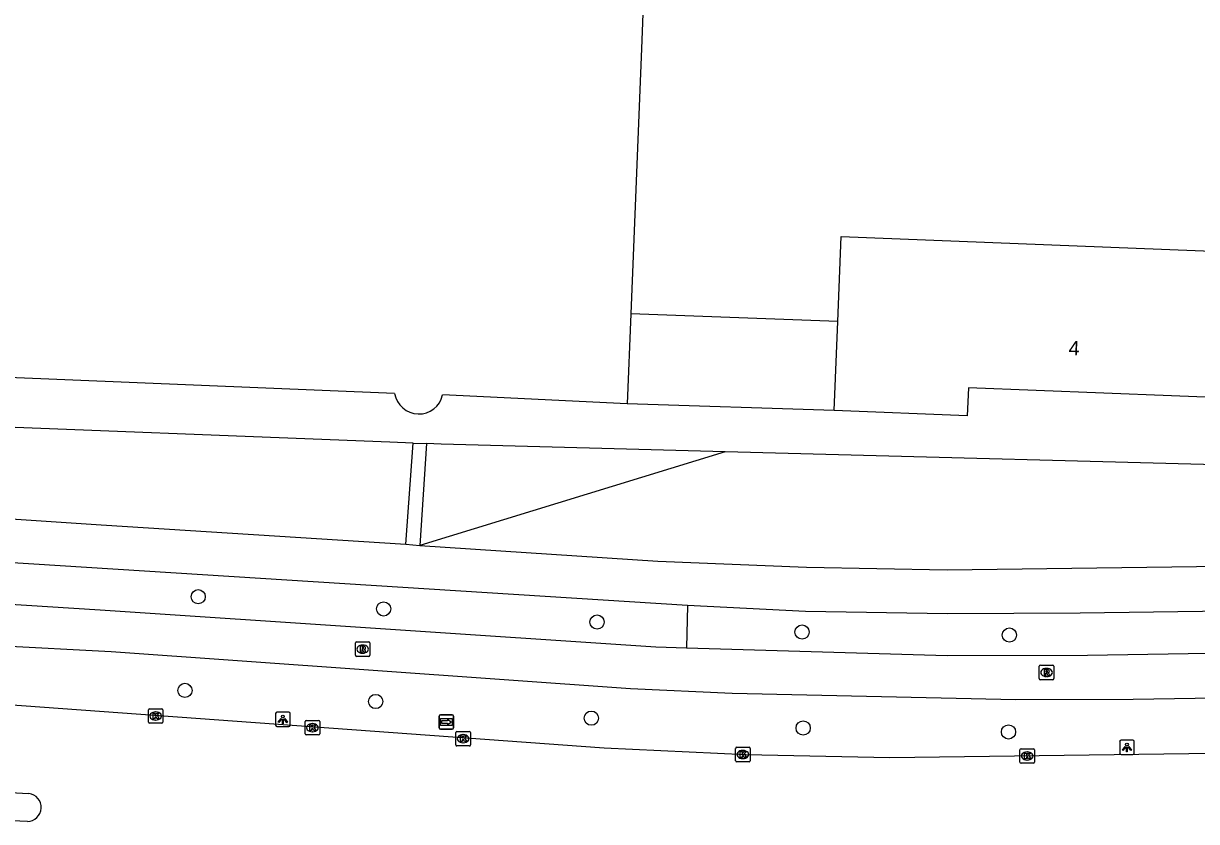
# Model space of a CAD drawing. Extents: x 160732 to 162105, y 387428 to 388479.
# Drawn here: x 161782.5 to 161863.3, y 387446.2 to 387501.2 of the extents above; entities that cross this region are included whole.
import ezdxf

# ---------------------------------------------------------------- set-up
doc = ezdxf.new("R2010")
doc.units = 0
for name, color, linetype in [('IMGEO_Berm_groen', 7, 'Continuous'), ('IMGEO_Boom', 7, 'Continuous'), ('IMGEO_Fietspad_open', 7, 'Continuous'), ('IMGEO_Kolk', 7, 'Continuous'), ('IMGEO_Lichtpunt', 7, 'Continuous'), ('IMGEO_Pand', 7, 'Continuous'), ('IMGEO_Pand_nummerreeks', 7, 'Continuous'), ('IMGEO_Rijbaan_lokaal_gesloten', 7, 'Continuous'), ('IMGEO_Rioolput', 7, 'Continuous'), ('IMGEO_Voetpad_open', 7, 'Continuous'), ('IMGEO_Wegwijzer', 7, 'Continuous')]:
    doc.layers.add(name, color=color, linetype=linetype)

msp = doc.modelspace()

# ---------------------------------------------------------------- linework, layer by layer
at = {"layer": 'IMGEO_Berm_groen'}
for points in [[(161809.323, 387472.28), (161807.715, 387472.34), (161776.067, 387473.578), (161773.315, 387473.807), (161771.232, 387475.833)], [(161911.36, 387472.656), (161873.893, 387473.491), (161870.663, 387470.615), (161830.8, 387471.678)], [(161830.8, 387471.678), (161811.253, 387472.199), (161810.257, 387472.252)], [(161830.8, 387471.678), (161809.789, 387465.23)], [(161828.215, 387461.088), (161828.152, 387458.184)]]:
    msp.add_lwpolyline(points, dxfattribs=at)
at = {"layer": 'IMGEO_Boom'}
for centre in [(161794.534, 387461.702), (161807.297, 387460.864), (161821.99, 387459.958), (161836.099, 387459.269), (161850.375, 387459.063), (161793.618, 387455.252), (161806.749, 387454.489), (161821.594, 387453.342), (161836.174, 387452.665), (161850.309, 387452.395)]:
    msp.add_circle(centre, 0.489, dxfattribs=at)
at = {"layer": 'IMGEO_Fietspad_open'}
for points in [[(161780.87, 387461.245), (161787.792, 387460.792), (161826.029, 387458.246), (161828.152, 387458.184)], [(161828.152, 387458.184), (161846.078, 387457.66), (161855.744, 387457.674), (161908.439, 387458.551)], [(161899.649, 387455.308), (161895.319, 387455.197), (161893.089, 387455.182), (161858.884, 387454.636), (161850.827, 387454.612), (161831.28, 387455.032), (161824.3, 387455.355), (161788.542, 387457.903), (161780.701, 387458.32)]]:
    msp.add_lwpolyline(points, dxfattribs=at)
at = {"layer": 'IMGEO_Kolk'}
for p, q in [((161791.105, 387453.066), (161791.105, 387453.918)), ((161791.18, 387453.992), (161792.032, 387453.992)), ((161791.593, 387453.772), (161791.618, 387453.772)), ((161792.106, 387453.918), (161792.106, 387453.066)), ((161792.032, 387452.992), (161791.18, 387452.992)), ((161791.616, 387453.212), (161791.591, 387453.212)), ((161801.893, 387452.26), (161801.893, 387453.112)), ((161801.968, 387453.186), (161802.82, 387453.186)), ((161802.381, 387452.966), (161802.406, 387452.966)), ((161802.894, 387453.112), (161802.894, 387452.26)), ((161802.82, 387452.186), (161801.968, 387452.186)), ((161802.404, 387452.406), (161802.379, 387452.406)), ((161812.268, 387451.502), (161812.268, 387452.354)), ((161812.343, 387452.428), (161813.195, 387452.428)), ((161812.756, 387452.208), (161812.781, 387452.208)), ((161813.269, 387452.354), (161813.269, 387451.502)), ((161813.195, 387451.428), (161812.343, 387451.428)), ((161812.779, 387451.648), (161812.754, 387451.648)), ((161831.53, 387450.414), (161831.53, 387451.266)), ((161831.605, 387451.34), (161832.457, 387451.34)), ((161832.531, 387451.266), (161832.531, 387450.414)), ((161851.099, 387450.315), (161851.099, 387451.167)), ((161851.174, 387451.241), (161852.026, 387451.241)), ((161852.1, 387451.167), (161852.1, 387450.315)), ((161832.457, 387450.34), (161831.605, 387450.34)), ((161832.041, 387450.56), (161832.016, 387450.56)), ((161832.018, 387451.12), (161832.043, 387451.12)), ((161851.61, 387450.461), (161851.585, 387450.461)), ((161851.587, 387451.021), (161851.612, 387451.021)), ((161852.026, 387450.241), (161851.174, 387450.241))]:
    msp.add_line(p, q, dxfattribs=at)
for points in [[(161791.105, 387453.066), (161791.105, 387453.918)], [(161791.18, 387453.992), (161792.032, 387453.992)], [(161791.426, 387453.692), (161791.549, 387453.692), (161791.549, 387453.541), (161791.679, 387453.692), (161791.843, 387453.692), (161791.697, 387453.541), (161791.85, 387453.292), (161791.698, 387453.292), (161791.613, 387453.456), (161791.549, 387453.389), (161791.549, 387453.292), (161791.426, 387453.292), (161791.426, 387453.692)], [(161792.106, 387453.918), (161792.106, 387453.066)], [(161792.032, 387452.992), (161791.18, 387452.992)], [(161801.893, 387452.26), (161801.893, 387453.112)], [(161801.968, 387453.186), (161802.82, 387453.186)], [(161802.214, 387452.886), (161802.337, 387452.886), (161802.337, 387452.735), (161802.467, 387452.886), (161802.631, 387452.886), (161802.485, 387452.735), (161802.638, 387452.486), (161802.486, 387452.486), (161802.401, 387452.65), (161802.337, 387452.583), (161802.337, 387452.486), (161802.214, 387452.486), (161802.214, 387452.886)], [(161802.894, 387453.112), (161802.894, 387452.26)], [(161802.82, 387452.186), (161801.968, 387452.186)], [(161812.268, 387451.502), (161812.268, 387452.354)], [(161812.343, 387452.428), (161813.195, 387452.428)], [(161812.589, 387452.128), (161812.712, 387452.128), (161812.712, 387451.977), (161812.842, 387452.128), (161813.006, 387452.128), (161812.86, 387451.977), (161813.013, 387451.728), (161812.861, 387451.728), (161812.776, 387451.892), (161812.712, 387451.825), (161812.712, 387451.728), (161812.589, 387451.728), (161812.589, 387452.128)], [(161813.269, 387452.354), (161813.269, 387451.502)], [(161813.195, 387451.428), (161812.343, 387451.428)], [(161831.53, 387450.414), (161831.53, 387451.266)], [(161831.605, 387451.34), (161832.457, 387451.34)], [(161832.531, 387451.266), (161832.531, 387450.414)], [(161851.099, 387450.315), (161851.099, 387451.167)], [(161851.174, 387451.241), (161852.026, 387451.241)], [(161852.1, 387451.167), (161852.1, 387450.315)], [(161832.457, 387450.34), (161831.605, 387450.34)], [(161831.851, 387451.04), (161831.974, 387451.04), (161831.974, 387450.889), (161832.104, 387451.04), (161832.268, 387451.04), (161832.122, 387450.889), (161832.275, 387450.64), (161832.123, 387450.64), (161832.038, 387450.804), (161831.974, 387450.737), (161831.974, 387450.64), (161831.851, 387450.64), (161831.851, 387451.04)], [(161851.42, 387450.941), (161851.543, 387450.941), (161851.543, 387450.79), (161851.673, 387450.941), (161851.837, 387450.941), (161851.691, 387450.79), (161851.844, 387450.541), (161851.692, 387450.541), (161851.607, 387450.705), (161851.543, 387450.638), (161851.543, 387450.541), (161851.42, 387450.541), (161851.42, 387450.941)], [(161852.026, 387450.241), (161851.174, 387450.241)]]:
    msp.add_lwpolyline(points, dxfattribs=at)
for centre, start, end in [((161791.182, 387453.916), 91.55205, 178.44795), ((161791.182, 387453.916), 91.55205, 178.44795), ((161792.03, 387453.916), 1.55205, 88.44795), ((161792.03, 387453.916), 1.55205, 88.44795), ((161791.182, 387453.068), 181.55205, 268.44795), ((161791.182, 387453.068), 181.55205, 268.44795), ((161792.03, 387453.068), 271.55205, 358.44795), ((161792.03, 387453.068), 271.55205, 358.44795), ((161801.97, 387453.11), 91.55205, 178.44795), ((161801.97, 387453.11), 91.55205, 178.44795), ((161802.818, 387453.11), 1.55205, 88.44795), ((161802.818, 387453.11), 1.55205, 88.44795), ((161801.97, 387452.262), 181.55205, 268.44795), ((161801.97, 387452.262), 181.55205, 268.44795), ((161802.818, 387452.262), 271.55205, 358.44795), ((161802.818, 387452.262), 271.55205, 358.44795), ((161812.345, 387452.352), 91.55205, 178.44795), ((161812.345, 387452.352), 91.55205, 178.44795), ((161813.193, 387452.352), 1.55205, 88.44795), ((161813.193, 387452.352), 1.55205, 88.44795), ((161812.345, 387451.504), 181.55205, 268.44795), ((161812.345, 387451.504), 181.55205, 268.44795), ((161813.193, 387451.504), 271.55205, 358.44795), ((161813.193, 387451.504), 271.55205, 358.44795), ((161831.607, 387451.264), 91.55205, 178.44795), ((161831.607, 387451.264), 91.55205, 178.44795), ((161832.455, 387451.264), 1.55205, 88.44795), ((161832.455, 387451.264), 1.55205, 88.44795), ((161851.176, 387451.165), 91.55205, 178.44795), ((161851.176, 387451.165), 91.55205, 178.44795), ((161852.024, 387451.165), 1.55205, 88.44795), ((161852.024, 387451.165), 1.55205, 88.44795), ((161831.607, 387450.416), 181.55205, 268.44795), ((161831.607, 387450.416), 181.55205, 268.44795), ((161832.455, 387450.416), 271.55205, 358.44795), ((161832.455, 387450.416), 271.55205, 358.44795), ((161851.176, 387450.317), 181.55205, 268.44795), ((161851.176, 387450.317), 181.55205, 268.44795), ((161852.024, 387450.317), 271.55205, 358.44795), ((161852.024, 387450.317), 271.55205, 358.44795)]:
    msp.add_arc(centre, 0.0765, start, end, dxfattribs=at)
for centre, major_axis, ratio, start_param, end_param in [((161791.592, 387453.492), (-0.387, 0.002), 0.722429, 4.712389, 7.853982), ((161791.617, 387453.492), (-0.39, 0.002), 0.717154, 1.570796, 4.712389), ((161802.38, 387452.686), (-0.387, 0.002), 0.722429, 4.712389, 7.853982), ((161802.405, 387452.686), (-0.39, 0.002), 0.717154, 1.570796, 4.712389), ((161812.755, 387451.928), (-0.387, 0.002), 0.722429, 4.712389, 7.853982), ((161812.78, 387451.928), (-0.39, 0.002), 0.717154, 1.570796, 4.712389), ((161832.017, 387450.84), (-0.387, 0.002), 0.722429, 4.712389, 7.853982), ((161832.042, 387450.84), (-0.39, 0.002), 0.717154, 1.570796, 4.712389), ((161851.586, 387450.741), (-0.387, 0.002), 0.722429, 4.712389, 7.853982), ((161851.611, 387450.741), (-0.39, 0.002), 0.717154, 1.570796, 4.712389)]:
    msp.add_ellipse(centre, major_axis=major_axis, ratio=ratio, start_param=start_param, end_param=end_param, dxfattribs=at)
at = {"layer": 'IMGEO_Lichtpunt'}
for p, q in [((161799.861, 387453.66), (161799.861, 387452.853)), ((161799.861, 387453.66), (161799.861, 387452.853)), ((161800.763, 387453.755), (161799.955, 387453.755)), ((161800.763, 387453.755), (161799.955, 387453.755)), ((161800.857, 387452.853), (161800.857, 387453.66)), ((161800.857, 387452.853), (161800.857, 387453.66)), ((161799.955, 387452.759), (161800.763, 387452.759)), ((161799.955, 387452.759), (161800.763, 387452.759)), ((161857.964, 387451.734), (161857.964, 387450.927)), ((161857.964, 387451.734), (161857.964, 387450.927)), ((161858.866, 387451.829), (161858.058, 387451.829)), ((161858.866, 387451.829), (161858.058, 387451.829)), ((161858.96, 387450.927), (161858.96, 387451.734)), ((161858.96, 387450.927), (161858.96, 387451.734)), ((161858.058, 387450.833), (161858.866, 387450.833)), ((161858.058, 387450.833), (161858.866, 387450.833))]:
    msp.add_line(p, q, dxfattribs=at)
for points in [[(161800.235, 387453.324), (161800.274, 387453.296), (161800.086, 387453.034), (161800.048, 387453.061), (161800.235, 387453.324)], [(161800.337, 387453.276), (161800.384, 387453.276), (161800.384, 387452.954), (161800.337, 387452.954), (161800.337, 387453.276)], [(161800.447, 387453.296), (161800.485, 387453.323), (161800.672, 387453.061), (161800.633, 387453.033), (161800.447, 387453.296)], [(161858.338, 387451.398), (161858.377, 387451.37), (161858.189, 387451.108), (161858.151, 387451.135), (161858.338, 387451.398)], [(161858.44, 387451.35), (161858.487, 387451.35), (161858.487, 387451.028), (161858.44, 387451.028), (161858.44, 387451.35)], [(161858.55, 387451.37), (161858.588, 387451.397), (161858.775, 387451.135), (161858.736, 387451.107), (161858.55, 387451.37)]]:
    msp.add_lwpolyline(points, dxfattribs=at)
for centre in [(161800.36, 387453.458), (161858.463, 387451.532)]:
    msp.add_circle(centre, 0.0994, dxfattribs=at)
for centre, start, end in [((161799.955, 387453.66), 90, 180), ((161799.955, 387453.66), 90, 180), ((161800.763, 387453.66), 0, 90), ((161800.763, 387453.66), 0, 90), ((161799.955, 387452.853), 180, 270), ((161799.955, 387452.853), 180, 270), ((161800.763, 387452.853), 270, 0), ((161800.763, 387452.853), 270, 360), ((161858.058, 387451.734), 90, 180), ((161858.058, 387451.734), 90, 180), ((161858.866, 387451.734), 0, 90), ((161858.866, 387451.734), 0, 90), ((161858.058, 387450.927), 180, 270), ((161858.058, 387450.927), 180, 270), ((161858.866, 387450.927), 270, 0), ((161858.866, 387450.927), 270, 360)]:
    msp.add_arc(centre, 0.0946, start, end, dxfattribs=at)
at = {"layer": 'IMGEO_Pand'}
for points in [[(161825.215, 387503.686), (161825.068, 387500), (161824.317, 387481.166)], [(161838.554, 387480.639), (161838.789, 387486.499), (161871.272, 387485.209)], [(161824.317, 387481.166), (161824.07, 387474.985)], [(161838.554, 387480.639), (161824.317, 387481.166)], [(161838.309, 387474.517), (161838.554, 387480.639)], [(161808.056, 387475.688), (161776.48, 387477.001)], [(161870.895, 387476.254), (161870.842, 387475.16), (161847.547, 387476.08), (161847.47, 387474.151), (161838.309, 387474.517)], [(161824.07, 387474.985), (161811.36, 387475.588)], [(161838.309, 387474.517), (161824.07, 387474.985)]]:
    msp.add_lwpolyline(points, dxfattribs=at)
msp.add_arc((161809.718, 387475.966), 1.685, 189.50656, 347.02623, dxfattribs=at)
at = {"layer": 'IMGEO_Rijbaan_lokaal_gesloten'}
for points in [[(161892.177, 387451.199), (161891.764, 387451.197), (161889.525, 387451.153), (161888.438, 387451.228), (161842.138, 387450.606), (161832.238, 387450.829), (161822.478, 387451.284), (161781.109, 387454.277)], [(161780.722, 387448.281), (161782.869, 387448.151)], [(161782.772, 387446.228), (161780.64, 387446.311)]]:
    msp.add_lwpolyline(points, dxfattribs=at)
msp.add_arc((161782.761, 387447.193), 0.965, 270.67513, 83.54954, dxfattribs=at)
at = {"layer": 'IMGEO_Rioolput'}
for p, q in [((161805.353, 387457.67), (161805.353, 387458.522)), ((161805.428, 387458.596), (161806.28, 387458.596)), ((161806.354, 387458.522), (161806.354, 387457.67)), ((161806.28, 387457.596), (161805.428, 387457.596)), ((161805.864, 387457.816), (161805.839, 387457.816)), ((161805.841, 387458.376), (161805.866, 387458.376)), ((161852.428, 387456.062), (161852.428, 387456.914)), ((161852.503, 387456.988), (161853.355, 387456.988)), ((161853.429, 387456.914), (161853.429, 387456.062)), ((161853.355, 387455.988), (161852.503, 387455.988)), ((161852.939, 387456.208), (161852.914, 387456.208)), ((161852.916, 387456.768), (161852.941, 387456.768))]:
    msp.add_line(p, q, dxfattribs=at)
for points in [[(161805.353, 387457.67), (161805.353, 387458.522)], [(161805.428, 387458.596), (161806.28, 387458.596)], [(161806.354, 387458.522), (161806.354, 387457.67)], [(161806.28, 387457.596), (161805.428, 387457.596)], [(161805.942, 387458.294), (161805.69, 387458.296), (161805.69, 387457.896)], [(161805.69, 387457.896), (161805.814, 387457.896), (161805.814, 387458.058), (161805.825, 387458.058)], [(161805.868, 387458.215), (161805.814, 387458.215), (161805.814, 387458.134)], [(161805.814, 387458.134), (161805.866, 387458.134)], [(161805.872, 387458.029), (161805.943, 387457.896), (161806.083, 387457.896), (161806.018, 387458.022)], [(161852.428, 387456.062), (161852.428, 387456.914)], [(161852.503, 387456.988), (161853.355, 387456.988)], [(161853.429, 387456.914), (161853.429, 387456.062)], [(161853.355, 387455.988), (161852.503, 387455.988)], [(161853.017, 387456.686), (161852.765, 387456.688), (161852.765, 387456.288)], [(161852.765, 387456.288), (161852.889, 387456.288), (161852.889, 387456.45), (161852.9, 387456.45)], [(161852.943, 387456.607), (161852.889, 387456.607), (161852.889, 387456.526)], [(161852.889, 387456.526), (161852.941, 387456.526)], [(161852.947, 387456.421), (161853.018, 387456.288), (161853.158, 387456.288), (161853.093, 387456.414)]]:
    msp.add_lwpolyline(points, dxfattribs=at)
for centre, radius, start, end in [((161805.43, 387458.52), 0.0765, 91.55205, 178.44795), ((161805.43, 387458.52), 0.0765, 91.55205, 178.44795), ((161806.278, 387458.52), 0.0765, 1.55205, 88.44795), ((161806.278, 387458.52), 0.0765, 1.55205, 88.44795), ((161805.43, 387457.672), 0.0765, 181.55205, 268.44795), ((161805.43, 387457.672), 0.0765, 181.55205, 268.44795), ((161805.824, 387458.005), 0.0533, 26.02933, 88.69889), ((161805.85, 387458.323), 0.19, 274.7715, 282.96867), ((161805.874, 387458.119), 0.0964, 77.00612, 93.18647), ((161805.888, 387458.176), 0.0378, 276.66336, 79.67722), ((161805.941, 387458.184), 0.109, 350.36119, 89.41601), ((161805.939, 387458.184), 0.112, 277.58423, 350.98172), ((161805.923, 387457.969), 0.108, 29.51342, 73.79051), ((161806.278, 387457.672), 0.0765, 271.55205, 358.44795), ((161806.278, 387457.672), 0.0765, 271.55205, 358.44795), ((161852.505, 387456.912), 0.0765, 91.55205, 178.44795), ((161852.505, 387456.912), 0.0765, 91.55205, 178.44795), ((161853.353, 387456.912), 0.0765, 1.55205, 88.44795), ((161853.353, 387456.912), 0.0765, 1.55205, 88.44795), ((161852.505, 387456.064), 0.0765, 181.55205, 268.44795), ((161852.505, 387456.064), 0.0765, 181.55205, 268.44795), ((161852.899, 387456.397), 0.0533, 26.02933, 88.69889), ((161852.925, 387456.715), 0.19, 274.7715, 282.96867), ((161852.949, 387456.511), 0.0964, 77.00612, 93.18647), ((161852.963, 387456.568), 0.0378, 276.66336, 79.67722), ((161853.016, 387456.576), 0.109, 350.36119, 89.41601), ((161853.014, 387456.576), 0.112, 277.58423, 350.98172), ((161852.998, 387456.361), 0.108, 29.51342, 73.79051), ((161853.353, 387456.064), 0.0765, 271.55205, 358.44795), ((161853.353, 387456.064), 0.0765, 271.55205, 358.44795)]:
    msp.add_arc(centre, radius, start, end, dxfattribs=at)
for centre, major_axis, ratio, start_param, end_param in [((161805.84, 387458.096), (-0.387, 0.002), 0.722429, 4.712389, 7.853982), ((161805.865, 387458.096), (-0.39, 0.002), 0.717154, 1.570796, 4.712389), ((161852.915, 387456.488), (-0.387, 0.002), 0.722429, 4.712389, 7.853982), ((161852.94, 387456.488), (-0.39, 0.002), 0.717154, 1.570796, 4.712389)]:
    msp.add_ellipse(centre, major_axis=major_axis, ratio=ratio, start_param=start_param, end_param=end_param, dxfattribs=at)
at = {"layer": 'IMGEO_Voetpad_open'}
for points in [[(161808.836, 387465.328), (161809.323, 387472.28)], [(161809.323, 387472.28), (161810.257, 387472.252)], [(161810.257, 387472.252), (161809.789, 387465.23)], [(161773.752, 387467.589), (161787.851, 387466.639), (161808.836, 387465.328)], [(161809.789, 387465.23), (161826.179, 387464.145), (161836.398, 387463.733), (161846.087, 387463.558), (161902.754, 387464.305), (161911.023, 387464.403), (161911.137, 387467.185)], [(161808.836, 387465.328), (161809.789, 387465.23)], [(161828.215, 387461.088), (161781.037, 387464.082), (161780.87, 387461.245)], [(161910.789, 387461.326), (161855.244, 387460.58), (161846.117, 387460.529), (161836.329, 387460.694), (161828.215, 387461.088)]]:
    msp.add_lwpolyline(points, dxfattribs=at)
at = {"layer": 'IMGEO_Wegwijzer'}
for p, q in [((161811.222, 387453.578), (161812.012, 387453.578)), ((161812.012, 387453.578), (161811.222, 387453.578)), ((161811.122, 387452.678), (161811.122, 387453.478)), ((161811.122, 387453.478), (161811.122, 387452.678)), ((161812.112, 387453.478), (161812.112, 387452.678)), ((161812.112, 387452.678), (161812.112, 387453.478)), ((161812.012, 387452.578), (161811.222, 387452.578)), ((161811.222, 387452.578), (161812.012, 387452.578))]:
    msp.add_line(p, q, dxfattribs=at)
for points in [[(161811.223, 387453.31), (161812.011, 387453.31), (161812.011, 387452.846), (161811.223, 387452.846), (161811.223, 387453.31)], [(161811.288, 387453.162), (161811.288, 387453.078), (161811.288, 387452.994), (161811.699, 387452.994), (161811.699, 387452.911), (161811.946, 387453.078), (161811.699, 387453.245), (161811.699, 387453.162), (161811.288, 387453.162)]]:
    msp.add_lwpolyline(points, dxfattribs=at)
for centre, start, end in [((161811.222, 387453.478), 90, 180), ((161811.222, 387453.478), 90, 180), ((161812.012, 387453.478), 0, 90), ((161812.012, 387453.478), 360, 90), ((161811.222, 387452.678), 180, 270), ((161811.222, 387452.678), 180, 270), ((161812.012, 387452.678), 270, 0), ((161812.012, 387452.678), 270, 0)]:
    msp.add_arc(centre, 0.1, start, end, dxfattribs=at)

# ---------------------------------------------------------------- texts
at = {"layer": 'IMGEO_Pand_nummerreeks'}
msp.add_text('4', height=1, rotation=357.73837, dxfattribs=at).set_placement((161854.438, 387478.33))

doc.saveas('drawing.dxf')
